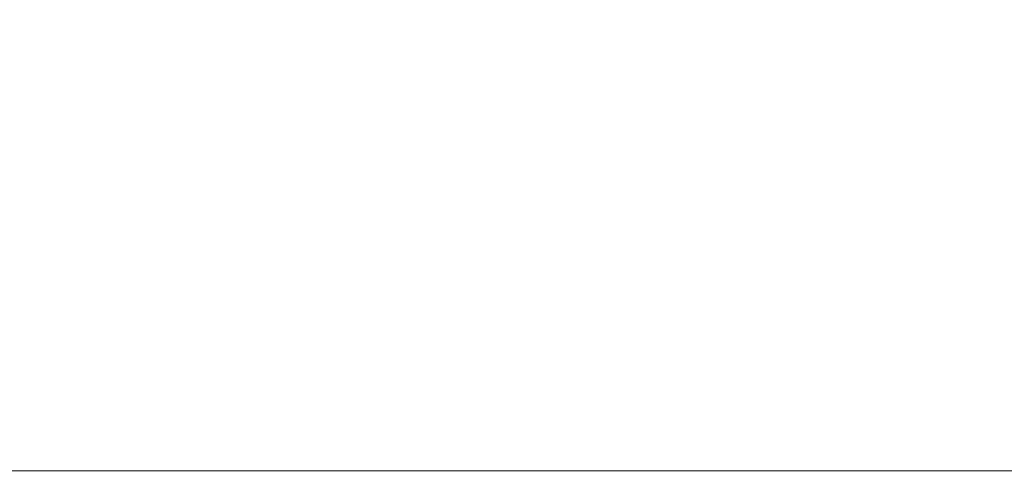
# Model space of a CAD drawing. Header units: millimetres. Extents: x -1970 to 61924, y -58230 to 6847.
# Tile 436 of 656: x 2526 to 7843, y -2545 to -62. Entities that reach past the tile are written whole.
import ezdxf

# ---------------------------------------------------------------- set-up
doc = ezdxf.new("R2010")
doc.units = ezdxf.units.MM
doc.layers.add('COTAS_P', color=1, linetype='Continuous', lineweight=0)
doc.dimstyles.new('R19_100', dxfattribs={"dimtxt": 250, "dimasz": 150, "dimexe": 150, "dimexo": 80, "dimgap": 100, "dimtad": 1, "dimtih": 1, "dimtoh": 1, "dimdsep": 46, "dimcen": 0.09, "dimadec": 0, "dimazin": 0, "dimtfac": 1, "dimtdec": 4, "dimtofl": 0, "dimtmove": 0, "dimatfit": 3, "dimfxl": 1, "dimtolj": 1, "dimtzin": 0, "dimarcsym": 0})

# ---------------------------------------------------------------- blocks, each defined once
blk = doc.blocks.new('DIM_R26_28')
at = {"layer": 'COTAS_P'}
for p, q in [((-850, 0), (-850, -2500)), ((61924.1, 0), (61924.1, -2500)), ((-850, -2500), (-700, -2455)), ((61924.1, -2500), (61774.1, -2455)), ((-850, -2500), (61924.1, -2500)), ((-850, -2500), (-700, -2545)), ((61924.1, -2500), (61774.1, -2545))]:
    blk.add_line(p, q, dxfattribs=at)
blk.add_text('62774.13 P', height=250, dxfattribs=at).set_placement((30537.1, -2400))

msp = doc.modelspace()

# ---------------------------------------------------------------- dimensions: what is measured, and where the dimension line sits
at = {"layer": 'COTAS_P'}
dim = msp.add_aligned_dim(p1=(-850, 0), p2=(61924.134, 0), distance=-2500, text='<> P', dimstyle='R19_100', dxfattribs=at)
dim.commit()
dim.dimension.update_dxf_attribs({"geometry": 'DIM_R26_28', "text_midpoint": (30537.067, -2500)})

doc.saveas('drawing.dxf')
